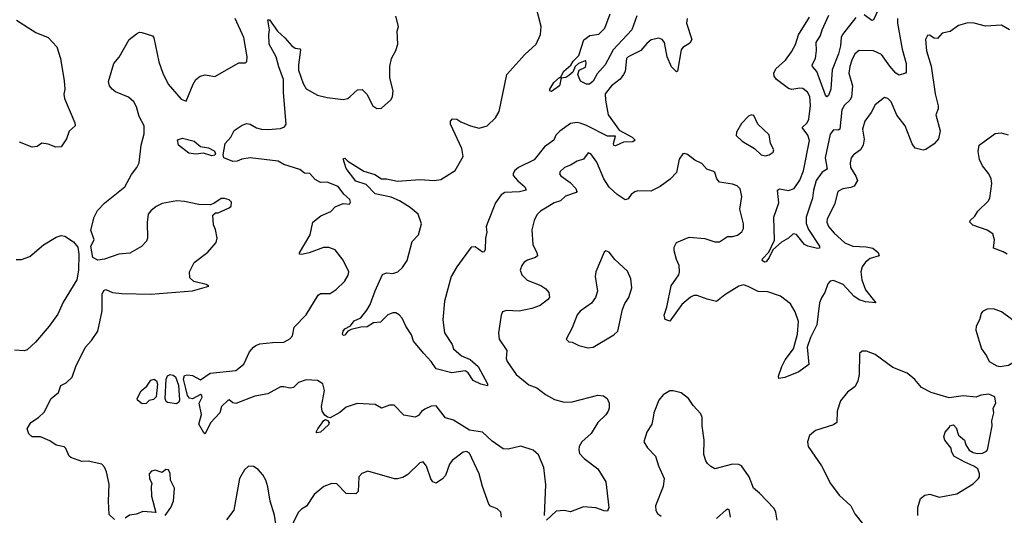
# Model space of a CAD drawing. Extents: x 1443846 to 1577407, y 839182 to 927291.
# Tile 270 of 535: x 1527567 to 1533712, y 845986 to 849078. Entities that reach past the tile are written whole.
import ezdxf

# ---------------------------------------------------------------- set-up
doc = ezdxf.new("R2010")
doc.units = 0

msp = doc.modelspace()

# ---------------------------------------------------------------- linework, layer by layer
at = {"layer": '0CON20XD'}
for points in [[(1530003.3, 847906.7), (1529937.6, 847947.6), (1529885, 847971.2), (1529785, 847992.3), (1529729.8, 848049.8), (1529665, 848071.1), (1529605, 848149.4), (1529585, 848210), (1529595, 848213.8), (1529614.2, 848194.2), (1529713.5, 848133.5), (1529782.5, 848112.5), (1529825, 848084.4), (1529855, 848085.8), (1529925, 848070.5), (1530065, 848080), (1530154.6, 848075.4), (1530195, 848080), (1530285, 848137.1), (1530335.5, 848224.5), (1530326, 848275), (1530256, 848425), (1530256.2, 848445), (1530268.3, 848458.3), (1530295, 848458), (1530320.3, 848440.3), (1530380, 848415), (1530435, 848400.5), (1530485, 848414.6), (1530537.3, 848465), (1530558.7, 848505), (1530608, 848735), (1530720, 848860), (1530790, 848925), (1530816.7, 848985), (1530821.2, 849035), (1530789.4, 849155)], [(1528158.8, 845958.8), (1528125, 845990), (1528120, 846075), (1528125, 846180), (1528107.6, 846257.6), (1528095, 846286.7), (1528078.8, 846305), (1527995, 846324.2), (1527955, 846320.6), (1527885.5, 846345.5), (1527874.6, 846354.6), (1527855, 846403.3), (1527845, 846413.8), (1527795, 846423.3), (1527755, 846450), (1527696.4, 846476.4), (1527645, 846476.2), (1527624, 846495), (1527613.3, 846525), (1527636, 846565), (1527685, 846596), (1527720.3, 846629.7), (1527763.3, 846715), (1527808.3, 846751.7), (1527824.1, 846795.9), (1527857.3, 846812.7), (1527895, 846846.7), (1527918, 846915), (1527975, 847033.3), (1528014.1, 847075.9), (1528053.8, 847135), (1528082, 847262), (1528080.8, 847365), (1528092.7, 847387.3), (1528105, 847393.8), (1528145, 847376.7), (1528205, 847369.4), (1528385, 847364.4), (1528645, 847387.1), (1528747.5, 847415), (1528730, 847425), (1528653.9, 847443.9), (1528628.3, 847468.3), (1528627.5, 847505), (1528655, 847562.5), (1528741.7, 847628.3), (1528792, 847688), (1528798.8, 847715), (1528789.3, 847769.3), (1528777, 847797), (1528771.7, 847858.3), (1528788.3, 847871.7), (1528805, 847872.5), (1528875, 847903.8), (1528886.7, 847915), (1528888.3, 847938.3), (1528873.6, 847953.6), (1528845, 847962.5), (1528825, 847962.5), (1528778.8, 847931.2), (1528755, 847923.3), (1528685, 847923.8), (1528595, 847944), (1528547.3, 847947.3), (1528455, 847930.5), (1528418, 847912), (1528384.3, 847885), (1528369.4, 847865), (1528361.7, 847811.7), (1528363.8, 847715), (1528358.8, 847695), (1528327.9, 847662.1), (1528255, 847622), (1528185, 847614), (1528095, 847583.8), (1528055, 847577.5), (1528022.5, 847595), (1528011.2, 847665), (1528031.2, 847705), (1528010.8, 847765), (1528031.2, 847845), (1528052.7, 847887.3), (1528098.8, 847935), (1528222.5, 848035), (1528265, 848112), (1528297.1, 848155), (1528311.4, 848185), (1528324.2, 848295), (1528344.5, 848365), (1528344.2, 848415), (1528312.9, 848472.9), (1528296.7, 848535), (1528279.5, 848565), (1528245, 848594.4), (1528165, 848628), (1528143.3, 848645), (1528126.2, 848665), (1528121.7, 848691.7), (1528154.2, 848805), (1528186.6, 848843.4), (1528250, 848955), (1528295, 848988.8), (1528315, 848998.8), (1528328.3, 848998.3), (1528395, 848976.2), (1528404.1, 848964.1), (1528435.6, 848815), (1528460, 848745), (1528494.3, 848675), (1528575, 848581.2), (1528605, 848570), (1528648.8, 848675), (1528666.7, 848705), (1528692.5, 848725), (1528725, 848733.3), (1528785, 848723.3), (1528935, 848808), (1528975, 848808.8), (1528983.9, 848816.1), (1528986, 848845), (1528965, 848967.5), (1528912, 849085)], [(1530842.7, 845985), (1530851.2, 846175), (1530838.5, 846285), (1530805, 846363.8), (1530772.4, 846392.4), (1530695, 846416.7), (1530615, 846398), (1530585, 846400.8), (1530515, 846449.4), (1530454.7, 846504.7), (1530375, 846516.7), (1530275, 846580), (1530225, 846594.2), (1530165, 846668.8), (1530135, 846665.8), (1530095, 846648.5), (1530075, 846634.3), (1530055, 846608), (1530035, 846598), (1529965, 846611.2), (1529903, 846673), (1529875, 846673.8), (1529825, 846654), (1529785, 846676.7), (1529673.6, 846683.6), (1529605, 846660), (1529565, 846628.2), (1529505, 846593.8), (1529488.1, 846598.1), (1529471.5, 846611.5), (1529455.4, 846635), (1529450.9, 846665), (1529468.5, 846765), (1529458.6, 846805), (1529425, 846827.8), (1529355, 846831.5), (1529305.8, 846814.2), (1529275, 846782.5), (1529255, 846778.1), (1529215, 846787.8), (1529195, 846786.5), (1529115, 846743.6), (1529035, 846729.1), (1528915, 846682.5), (1528897.5, 846687.5), (1528875, 846706.2), (1528865, 846702), (1528826.4, 846665), (1528815.3, 846624.7), (1528757.9, 846562.1), (1528725, 846493.3), (1528715, 846500), (1528684.5, 846555), (1528701.5, 846615), (1528685.8, 846685), (1528705, 846723.8), (1528704.2, 846734.2), (1528695, 846738.9), (1528645, 846711.9), (1528625.6, 846715.6), (1528613.4, 846733.4), (1528604, 846776), (1528588, 846835), (1528595, 846858), (1528615, 846863.1), (1528645, 846858.5), (1528695, 846830.6), (1528755, 846871.9), (1528915, 846890), (1528965, 846928.9), (1529001.2, 847005), (1529025, 847034.5), (1529041.4, 847045), (1529065, 847054.6), (1529145, 847064.5), (1529214.4, 847065.6), (1529253, 847087), (1529268.8, 847105), (1529279.5, 847160.5), (1529354.1, 847235.9), (1529430.5, 847359.5), (1529445, 847368.8), (1529505, 847370), (1529542, 847395), (1529594.2, 847445), (1529616.2, 847483.8), (1529620, 847505), (1529585, 847577.5), (1529535, 847641.8), (1529496.5, 847656.5), (1529462.7, 847657.3), (1529374.2, 847624.2), (1529325, 847612), (1529314, 847614), (1529313.8, 847623.8), (1529378.9, 847735), (1529396.2, 847815), (1529446.7, 847855), (1529509.4, 847880.6), (1529535, 847910), (1529585, 847931.2), (1529625, 847927.5), (1529630.7, 847939.3), (1529628, 847955), (1529590, 847990), (1529555, 848037.5), (1529485, 848063.8), (1529445, 848061.2), (1529410.9, 848080.9), (1529377.7, 848117.7), (1529345, 848121.2), (1529315, 848143.8), (1529216.2, 848175), (1529180, 848195), (1529005, 848216.7), (1528952.8, 848207.2), (1528925, 848194), (1528897.6, 848192.4), (1528841.4, 848215), (1528836.9, 848235), (1528848.9, 848305), (1528884.2, 848345), (1528905, 848386.2), (1528955, 848420.6), (1528985, 848429.2), (1529006, 848425), (1529045, 848403.5), (1529075, 848394.5), (1529115, 848392.1), (1529195, 848397.8), (1529220.4, 848409.6), (1529230.5, 848425), (1529213.6, 848623.6), (1529213.8, 848705), (1529183.2, 848783.2), (1529166.5, 848846.5), (1529124.2, 848925), (1529121.5, 848985), (1529126.2, 849015), (1529115, 849077.5), (1529125, 849076.7), (1529175.7, 849005.7), (1529222, 848965), (1529265, 848914), (1529285, 848900.8), (1529315, 848896), (1529320, 848890), (1529306.5, 848795), (1529307.6, 848762.4), (1529335, 848678.8), (1529355, 848646), (1529425, 848606), (1529485, 848592), (1529585, 848578.8), (1529613.9, 848586.1), (1529628.3, 848598.3), (1529675, 848640), (1529705, 848642.5), (1529732.3, 848612.3), (1529770.8, 848540.8), (1529795, 848523.8), (1529825, 848526.2), (1529882.7, 848577.3), (1529892.7, 848597.3), (1529897, 848633), (1529877.8, 848715), (1529876.9, 848785), (1529888, 848835), (1529914.3, 848885.7), (1529926.2, 848925), (1529923.3, 849005), (1529930, 849035), (1529915, 849100)], [(1531731.9, 849085), (1531728.9, 849055), (1531761.9, 848955), (1531748.9, 848931.1), (1531705.5, 848904.5), (1531695, 848890), (1531673, 848757), (1531665, 848752.5), (1531634.5, 848784.5), (1531608.1, 848845), (1531590.8, 848935), (1531575.6, 848955), (1531555, 848962.9), (1531508, 848952), (1531480.2, 848929.8), (1531443.8, 848885), (1531365, 848845.6), (1531354.3, 848835), (1531344.6, 848755.4), (1531335.4, 848735), (1531315, 848706.7), (1531260.8, 848665), (1531221.2, 848615), (1531221.9, 848575), (1531240.4, 848485), (1531283.6, 848423.6), (1531308, 848388), (1531390, 848345), (1531407.5, 848325), (1531393.8, 848316.2), (1531335, 848314.3), (1531285, 848291.2), (1531275, 848293.8), (1531272, 848305), (1531285, 848350), (1531235, 848350.5), (1531105, 848417.7), (1531065, 848432.1), (1531045, 848436.2), (1531005, 848430), (1530937.3, 848382.7), (1530913.2, 848356.8), (1530900.9, 848325), (1530841.2, 848285), (1530777.4, 848202.6), (1530680.8, 848155), (1530655.7, 848135), (1530645.8, 848115), (1530647.5, 848105), (1530675, 848072.2), (1530719.4, 848035), (1530728.1, 848015), (1530685.3, 848004.7), (1530595, 847998.7), (1530571.1, 847985), (1530536.4, 847935), (1530484.4, 847805), (1530478.1, 847785), (1530482.7, 847752.7), (1530472.9, 847715), (1530472, 847645), (1530465, 847630), (1530455, 847626.7), (1530409.7, 847659.7), (1530385, 847659.2), (1530294.7, 847535.3), (1530259.1, 847475), (1530217.9, 847322.1), (1530208.1, 847205), (1530218.1, 847125), (1530265, 847051.2), (1530273.5, 847025), (1530325, 846980.7), (1530377.4, 846957.4), (1530428.8, 846915), (1530485.8, 846805), (1530487, 846793), (1530444.2, 846804.2), (1530397.7, 846827.7), (1530366.2, 846875), (1530347, 846887), (1530264.5, 846874.5), (1530165, 846899.4), (1530135.6, 846945), (1530090, 846995), (1530025, 847072), (1530011.7, 847111.7), (1529975.7, 847165), (1529953.8, 847215), (1529935.9, 847235.9), (1529915, 847248.8), (1529895, 847248.8), (1529865, 847236.2), (1529819.4, 847190.6), (1529775, 847185.6), (1529735, 847160.8), (1529695, 847160), (1529635, 847144), (1529615, 847134.2), (1529595, 847108.8), (1529585, 847106.7), (1529580.8, 847115), (1529584.6, 847135), (1529595, 847148.2), (1529631.5, 847168.5), (1529655, 847198.5), (1529695, 847216.9), (1529733.5, 847265), (1529755, 847300), (1529785, 847386.7), (1529831.7, 847488.3), (1529855, 847499.2), (1529895, 847494.4), (1529926.2, 847503.8), (1529955, 847530.8), (1529985.5, 847575), (1530015.8, 847694.2), (1530056.4, 847735), (1530073.5, 847805), (1530053.4, 847863.4), (1530003.3, 847906.7)], [(1531419.1, 849100.9), (1531388.1, 849015), (1531271.4, 848888.6), (1531251.5, 848855), (1531220.4, 848795), (1531170, 848740), (1531145, 848694.3), (1531123.3, 848675), (1531104.5, 848674.5), (1531066.7, 848695), (1531050, 848735), (1531058.3, 848761.7), (1531098.3, 848781.7), (1531102.5, 848805), (1531100, 848820), (1531095, 848820), (1531054, 848805), (1531034, 848785), (1531019.2, 848750.8), (1530995, 848730), (1530975, 848716.2), (1530947, 848713), (1530935, 848664), (1530885, 848629.2), (1530874.5, 848634.5), (1530874.4, 848645), (1530901.4, 848685), (1530935, 848716.2), (1530943, 848717), (1530962.7, 848757.3), (1531005.5, 848794.5), (1531020.6, 848819.4), (1531056, 848854), (1531087.4, 848952.6), (1531125, 848979.4), (1531182, 848988), (1531218, 849025), (1531251.2, 849115)], [(1533044.7, 849085.3), (1533045.3, 849055), (1533074.2, 848894.2), (1533098.8, 848805), (1533099.7, 848750.3), (1533095, 848743.8), (1533055, 848732.5), (1533035, 848744.5), (1532997.2, 848787.2), (1532945, 848860.7), (1532895, 848882.4), (1532805, 848884.6), (1532779.6, 848865), (1532760, 848825), (1532746.8, 848785), (1532742.3, 848745), (1532764, 848664), (1532758.8, 848595), (1532748.2, 848575), (1532714.5, 848545), (1532698.4, 848515), (1532685.3, 848394.8), (1532675, 848387.9), (1532645, 848390), (1532625, 848364.2), (1532592.8, 848215), (1532607.1, 848145), (1532575, 848127.2), (1532536.8, 848075), (1532520.8, 848015), (1532515.2, 847964.8), (1532474.4, 847845), (1532476, 847806), (1532489, 847769), (1532557.5, 847665), (1532558.3, 847651.7), (1532545, 847651.2), (1532486, 847664), (1532465, 847674.3), (1532415, 847738.2), (1532395, 847742.7), (1532365, 847714), (1532320.8, 847689.2), (1532267.5, 847642.5), (1532245, 847593.8), (1532225, 847568), (1532215, 847564.4), (1532201.4, 847575), (1532202.2, 847585), (1532241.7, 847628.3), (1532277.2, 847702.8), (1532274.4, 847845), (1532304.6, 847935), (1532295.8, 848014.2), (1532308, 848022), (1532365, 848011.6), (1532400, 848025), (1532435, 848076.1), (1532459.5, 848135), (1532495.2, 848324.8), (1532485, 848357.9), (1532449.4, 848405), (1532482, 848435), (1532492.4, 848457.6), (1532503, 848543), (1532498.8, 848598.8), (1532483.5, 848625), (1532455, 848648.2), (1532435, 848650.9), (1532385, 848642.9), (1532365, 848648.2), (1532290, 848705), (1532275.6, 848725), (1532272.7, 848745), (1532285, 848770), (1532345.3, 848824.7), (1532382.9, 848877.1), (1532407.8, 848922.2), (1532427.6, 848982.4), (1532495, 849092.9)], [(1532785, 849090.4), (1532701.1, 848985), (1532693.4, 848966.6), (1532689.7, 848915), (1532677.8, 848865), (1532637.1, 848765), (1532628.9, 848645), (1532615, 848604.2), (1532605, 848596.2), (1532595, 848606.7), (1532541.2, 848755), (1532514.4, 848785), (1532513.3, 848795), (1532534.2, 848835), (1532540.2, 848885), (1532536.8, 848935), (1532565, 848979.1), (1532574.2, 849015), (1532615.8, 849105)], [(1532925, 849140), (1532895, 849077.5), (1532885, 849073.3), (1532837.4, 849107.4)], [(1527546.7, 849075), (1527667.6, 848997.6), (1527745, 848965.7), (1527798.9, 848908.9), (1527820.8, 848835), (1527843.9, 848696.1), (1527849.2, 848645), (1527842.3, 848612.3), (1527845.8, 848585.8), (1527910, 848435), (1527912.5, 848415), (1527875, 848382.5), (1527858.8, 848335), (1527825.9, 848284.1), (1527791.7, 848281.7), (1527745, 848300.8), (1527705, 848307.5), (1527675, 848287.5), (1527645, 848281.9), (1527565, 848314.4)], [(1533744.2, 849015), (1533695, 849044.3), (1533595, 849037.8), (1533523.8, 849056.2), (1533485, 849057.5), (1533425, 849040.8), (1533375, 849004.2), (1533325, 848992.9), (1533295, 848961.2), (1533275, 848962.3), (1533245, 848980.6), (1533232, 848978), (1533220.5, 848955), (1533225.8, 848884.2), (1533255, 848787.5), (1533280.9, 848615), (1533298.8, 848541.2), (1533298.8, 848521.2), (1533283.5, 848485), (1533312.2, 848385), (1533301.1, 848335), (1533275, 848303.1), (1533222, 848268), (1533205, 848264.5), (1533155, 848275.7), (1533135.8, 848304.2), (1533092.5, 848415), (1533041.5, 848481.5), (1533005, 848566.2), (1532985, 848586.2), (1532965, 848591.2), (1532905, 848546.2), (1532880.9, 848499.1), (1532840.8, 848445), (1532827.8, 848395), (1532836.8, 848333.2), (1532831.1, 848295), (1532814.3, 848265), (1532771.2, 848235), (1532755.8, 848215), (1532749.4, 848185), (1532751.9, 848155), (1532785, 848100.8), (1532795.6, 848075), (1532775, 848038.6), (1532755, 848030), (1532705, 848023.3), (1532673.1, 848005), (1532651.2, 847925), (1532606.9, 847835), (1532603.3, 847815), (1532615, 847787.1), (1532650, 847745), (1532716, 847685), (1532767.5, 847665), (1532849.4, 847660.6), (1532891.7, 847651.7), (1532925.5, 847625), (1532930, 847605), (1532875, 847588.4), (1532846.1, 847565), (1532825.4, 847535), (1532817.3, 847505), (1532822.9, 847455), (1532845, 847391.9), (1532909.3, 847310.7), (1532845, 847317.2), (1532805, 847329.3), (1532773.3, 847353.3), (1532705.5, 847425), (1532645, 847450), (1532624.3, 847445.7), (1532610.3, 847429.7), (1532591.4, 847375), (1532572.6, 847347.4), (1532558.7, 847311.3), (1532541.4, 847175), (1532501.4, 847095), (1532481.9, 847035), (1532492.7, 846927.3), (1532429.1, 846880.9), (1532342.5, 846845), (1532305, 846840), (1532303.3, 846853.3), (1532322.9, 846915), (1532343.5, 846955), (1532395.2, 847024.8), (1532420.9, 847115), (1532426.5, 847195), (1532406.7, 847255), (1532377.7, 847305), (1532315, 847352.5), (1532235, 847379.4), (1532175, 847381.4), (1532113.9, 847413.9), (1532085, 847422.7), (1532055.3, 847414.7), (1531968.3, 847361.7), (1531915, 847318.6), (1531856.7, 847335), (1531795, 847356.8), (1531775, 847356.1), (1531753.3, 847346.7), (1531699.8, 847300.2), (1531625, 847196.2), (1531595, 847207.5), (1531588, 847235), (1531605.6, 847285), (1531633.2, 847416.8), (1531680, 847485), (1531684, 847505), (1531682, 847545), (1531665, 847582.5), (1531651.4, 847635), (1531652.1, 847657.9), (1531665, 847687.5), (1531745, 847720), (1531843.4, 847713.4), (1531905, 847692.5), (1531935, 847692.5), (1531985, 847726), (1532015, 847724.2), (1532047, 847733), (1532073.3, 847755), (1532084.1, 847775.9), (1532084.3, 847805), (1532060.4, 847895), (1532073.5, 847975), (1532062.7, 848022.7), (1532045, 848041.2), (1532015, 848052.5), (1531934.2, 848064.2), (1531916.7, 848085), (1531906.2, 848125), (1531893.1, 848133.1), (1531855, 848146), (1531825, 848180), (1531780.3, 848200.3), (1531735, 848236), (1531715, 848243.8), (1531705, 848241.2), (1531682.6, 848207.4), (1531665.6, 848125), (1531627, 848083), (1531565, 848037.5), (1531505, 848007.1), (1531425, 848010), (1531405, 848004.4), (1531383.3, 847986.7), (1531365, 847960), (1531345, 847954.2), (1531295, 847986.4), (1531245, 848032.2), (1531212.7, 848085), (1531168.5, 848188.5), (1531131.2, 848241.2), (1531115, 848246.2), (1531085, 848206.7), (1531045, 848195.8), (1531005, 848170), (1530966.7, 848155), (1530939.5, 848130.5), (1530936.7, 848115), (1530944.1, 848104.1), (1531002.9, 848062.9), (1531037.1, 848025), (1531043.9, 848006.1), (1531040.5, 847999.5), (1530973.1, 847976.9), (1530941.7, 847948.3), (1530902, 847935), (1530858.8, 847908.8), (1530816.6, 847883.4), (1530795, 847861.2), (1530776.7, 847825), (1530763.6, 847766.4), (1530769.5, 847675), (1530795, 847623.3), (1530797.5, 847605), (1530785, 847594.2), (1530735, 847578.1), (1530714.5, 847565.5), (1530700, 847545), (1530690, 847515), (1530700.8, 847485), (1530733.5, 847453.5), (1530818.8, 847418.8), (1530849.5, 847399.5), (1530869.4, 847375), (1530873.1, 847345), (1530860.9, 847329.1), (1530814.6, 847295.4), (1530764, 847276), (1530685, 847259.6), (1530605, 847262.5), (1530580, 847255), (1530571.2, 847235), (1530555.8, 847124.2), (1530560, 847085), (1530606.9, 847015), (1530602.9, 846965), (1530608.6, 846945), (1530665, 846864.2), (1530745, 846800.8), (1530795, 846781.9), (1530849.1, 846739.1)], [(1532222.2, 848227.8), (1532245, 848234.4), (1532268.3, 848251.7), (1532274, 848265), (1532252.2, 848305), (1532245, 848359.2), (1532172.9, 848425), (1532149.5, 848479.5), (1532135, 848483.8), (1532115, 848476.2), (1532070.6, 848429.4), (1532039.4, 848375), (1532037.5, 848355), (1532075, 848319.2), (1532153.8, 848273.8), (1532193.7, 848233.6), (1532222.2, 848227.8)], [(1533730, 847615), (1533705, 847630.4), (1533645, 847652), (1533650, 847705), (1533641.3, 847741.3), (1533605.4, 847765.4), (1533515.5, 847795.5), (1533496.2, 847815), (1533498.8, 847825), (1533528.8, 847851.2), (1533547.3, 847882.7), (1533610.8, 847945), (1533622, 847965), (1533634.4, 848055), (1533630.6, 848085), (1533615.3, 848115.3), (1533575, 848166), (1533556.2, 848206.2), (1533548.8, 848255), (1533555.4, 848294.6), (1533655, 848367.3), (1533692.1, 848372.1), (1533735, 848360)], [(1528765, 848227.8), (1528714.1, 848245.9), (1528665, 848239.1), (1528622, 848245), (1528557.5, 848295), (1528551.2, 848328.8), (1528582.5, 848337.5), (1528655, 848320), (1528695, 848286.7), (1528745, 848278.8), (1528780.5, 848260.5), (1528789.2, 848245), (1528785, 848232.5), (1528765, 848227.8)], [(1527545, 847582.5), (1527577.6, 847582.4), (1527629.3, 847600.7), (1527715, 847674), (1527795, 847721.4), (1527825, 847730.6), (1527847.9, 847727.9), (1527901.7, 847691.7), (1527928.5, 847658.5), (1527935.6, 847615), (1527933.5, 847515), (1527924.3, 847455.7), (1527838, 847315), (1527805, 847240), (1527750, 847165), (1527665, 847066.2), (1527612.7, 847017.3), (1527595, 847011.2), (1527535, 847016.7)], [(1531115, 847030.8), (1531145, 847034.3), (1531275, 847112), (1531298.8, 847135), (1531329.7, 847270.3), (1531343.6, 847306.4), (1531368.6, 847345), (1531388, 847405), (1531381.2, 847461.2), (1531359.1, 847509.1), (1531281.5, 847581.5), (1531245, 847626.7), (1531225, 847636.7), (1531215, 847627.5), (1531162.9, 847505), (1531158.6, 847475), (1531173.3, 847385), (1531161.4, 847345), (1531135, 847310), (1531065, 847260), (1531045, 847236), (1531014, 847155), (1530977.5, 847085), (1530995, 847067.5), (1531015, 847066.7), (1531055.9, 847045.9), (1531115, 847030.8)], [(1533685, 846914), (1533737.3, 846922.7), (1533805, 846962.5), (1533820, 847015), (1533797.5, 847155), (1533788, 847175), (1533755, 847212), (1533695, 847255.8), (1533645, 847274), (1533605, 847272), (1533575, 847256.7), (1533566.7, 847245), (1533556.7, 847205), (1533536.2, 847165), (1533535, 847140), (1533568.8, 847025), (1533600.7, 846980.7), (1533617.5, 846945), (1533665, 846918.8), (1533685, 846914)], [(1533171.2, 845985), (1533172, 846035), (1533188.8, 846091.2), (1533215, 846112), (1533247.3, 846117.3), (1533305, 846100), (1533415, 846120.8), (1533517.3, 846182.7), (1533550, 846215), (1533557.5, 846225), (1533557.5, 846245), (1533546.7, 846275), (1533522.7, 846292.7), (1533465, 846316.7), (1533397.5, 846355), (1533382.5, 846385), (1533380, 846405), (1533340, 846455), (1533333.6, 846476.4), (1533342.5, 846505), (1533370, 846535), (1533372.5, 846545), (1533395, 846550), (1533411.7, 846531.7), (1533426.4, 846486.4), (1533463.3, 846455), (1533472.5, 846425), (1533492.7, 846392.7), (1533517, 846377), (1533542.1, 846372.1), (1533575, 846374.3), (1533600, 846385), (1533608, 846395), (1533635.9, 846544.1), (1533633.8, 846575), (1533646.7, 846625), (1533643.3, 846655), (1533660, 846685), (1533652.5, 846725), (1533615, 846742.5), (1533565, 846736.2), (1533536.2, 846723.8), (1533455, 846731.2), (1533368.3, 846718.3), (1533255, 846752), (1533195, 846783.8), (1533152.7, 846832.7), (1533105, 846872), (1533016.9, 846906.9), (1532905, 846990), (1532851.2, 847008.8), (1532825, 847008.8), (1532808.8, 846995), (1532805.6, 846865), (1532798.1, 846825), (1532780.3, 846789.7), (1532734.2, 846755), (1532689.7, 846700.3), (1532668.9, 846635), (1532665.7, 846565), (1532645, 846550.6), (1532533.3, 846515), (1532495.9, 846484.1), (1532484.2, 846445), (1532488.6, 846415), (1532571.9, 846295), (1532627.1, 846185), (1532681.4, 846111.4), (1532753.3, 846045), (1532778.8, 845995), (1532826, 845935)], [(1528331.7, 846681.7), (1528302.5, 846705), (1528300, 846715), (1528325, 846761.4), (1528359.4, 846790.6), (1528385, 846828.6), (1528405.5, 846835.5), (1528421.2, 846825), (1528426.4, 846803.6), (1528417.5, 846725), (1528402, 846708), (1528375, 846701.2), (1528355, 846683.8), (1528331.7, 846681.7)], [(1528545, 846680.9), (1528488.6, 846688.6), (1528480, 846695), (1528473.6, 846713.6), (1528480, 846835), (1528490, 846855), (1528505, 846863.3), (1528525, 846860), (1528539.3, 846849.3), (1528558.3, 846798.3), (1528564.3, 846705), (1528559.3, 846690.7), (1528545, 846680.9)], [(1532293.3, 845955), (1532286.2, 846005), (1532275, 846027.5), (1532184.2, 846124.2), (1532146.2, 846155), (1532119.2, 846225), (1532072, 846295), (1532055, 846303.1), (1532015, 846304.3), (1531906.1, 846276.1), (1531879.5, 846289.5), (1531859.5, 846309.5), (1531848.8, 846325), (1531836.1, 846366.1), (1531838, 846455), (1531826.2, 846545), (1531826.4, 846596.4), (1531818.3, 846618.3), (1531770.9, 846670.9), (1531740.6, 846715), (1531695, 846749.6), (1531645, 846763.1), (1531625, 846762), (1531583.2, 846736.8), (1531555.5, 846704.5), (1531524, 846625), (1531521.2, 846595)], [(1530849.1, 846739.1), (1530905, 846708), (1530965, 846690.8), (1531015, 846694.4), (1531174.2, 846735.8), (1531210.5, 846730.5), (1531234.2, 846714.2), (1531246, 846685), (1531245.7, 846655), (1531238.6, 846635), (1531225, 846612), (1531174.2, 846565), (1531134.3, 846495.7), (1531074.2, 846445), (1531058.1, 846415), (1531055.6, 846395), (1531061.4, 846371.4), (1531089.4, 846339.4), (1531175, 846276.2), (1531225.7, 846195.7), (1531243.3, 846035), (1531235, 846012.5), (1531215, 846014), (1531163.4, 846033.4), (1531085, 846039.4), (1531005, 846008), (1530965, 846015.8), (1530915, 846012), (1530853.9, 845956.1)], [(1529420.7, 846500.7), (1529417.5, 846505), (1529427.5, 846525), (1529465, 846577.5), (1529475, 846582.5), (1529488.3, 846578.3), (1529498, 846565), (1529495, 846550), (1529445, 846504), (1529420.7, 846500.7)], [(1531521.2, 846595), (1531512, 846555), (1531480, 846505), (1531462.5, 846445), (1531485.9, 846405.9), (1531535.7, 846355), (1531552.9, 846295), (1531588, 846215), (1531582.9, 846165), (1531534.4, 846045.6), (1531536, 846015), (1531547.3, 845997.3), (1531571.2, 845981.2)], [(1530573.8, 845975), (1530568.8, 846005), (1530545.7, 846025.7), (1530505, 846042), (1530494.5, 846054.5), (1530454.4, 846165), (1530435, 846243.8), (1530375, 846374), (1530355, 846384.2), (1530335, 846380), (1530265, 846328.1), (1530249.5, 846305), (1530224.4, 846235), (1530205, 846212.9), (1530165, 846186), (1530145, 846193.8), (1530132.6, 846212.6), (1530105, 846292.5), (1530085, 846320), (1530065, 846312.5), (1529988.8, 846241.2), (1529957.7, 846222.3), (1529925, 846213.8), (1529905, 846214), (1529740.5, 846260.5), (1529703, 846247), (1529683.3, 846225), (1529680, 846135), (1529665, 846120), (1529605, 846122), (1529545, 846181.2), (1529515, 846183.8), (1529465, 846166.2), (1529405, 846116.7), (1529357.4, 846042.6), (1529325.7, 846024.3), (1529305, 846003.3), (1529247.2, 845882.8)], [(1528475, 845983.8), (1528509.2, 846035), (1528525.8, 846075), (1528533.8, 846155), (1528508.8, 846205), (1528506.4, 846246.4), (1528495, 846270), (1528478.3, 846271.7), (1528455, 846252.5), (1528411.7, 846268.3), (1528389.3, 846260.7), (1528373.8, 846245), (1528376.1, 846216.1), (1528391.2, 846185), (1528386.2, 846165), (1528390, 846105), (1528416.4, 846003.6), (1528335, 846010), (1528295, 845993.3), (1528252.3, 845987.7), (1528225, 845968.8)], [(1529182.7, 845825), (1529157.4, 845987.4), (1529129.2, 846075), (1529115.9, 846164.1), (1529103.1, 846205), (1529085, 846238), (1529055, 846271.2), (1529025, 846290), (1528995, 846292.5), (1528969.5, 846270.5), (1528938.8, 846215), (1528902.4, 846017.6), (1528858.3, 845958.3)], [(1531915, 845966.2), (1531975, 846020), (1531985, 846026.7), (1531993, 846023), (1532001.2, 845975)]]:
    msp.add_lwpolyline(points, dxfattribs=at)

doc.saveas('drawing.dxf')
